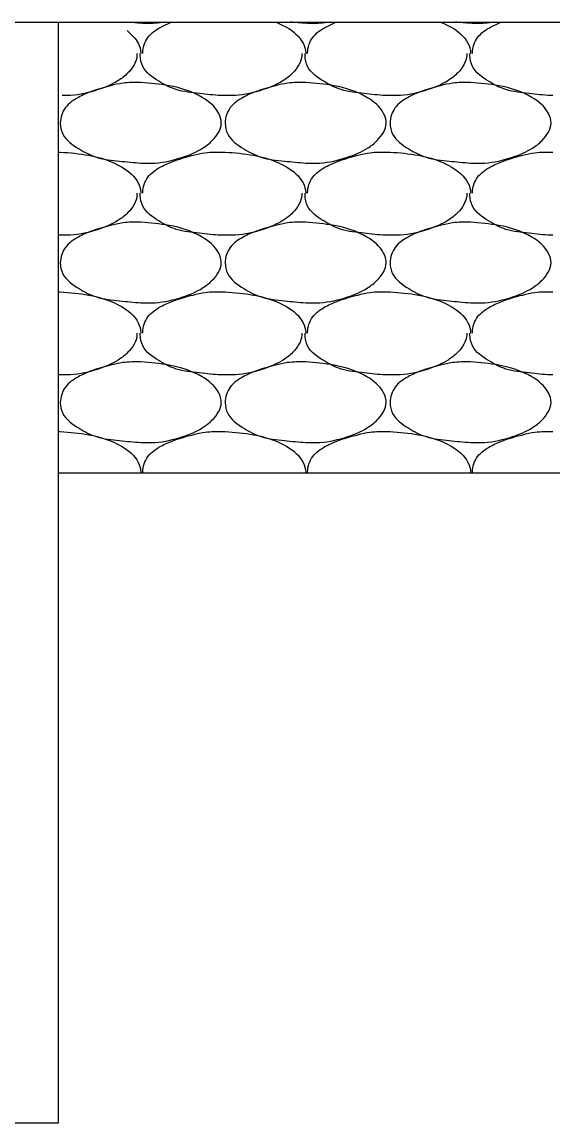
# Model space of a CAD drawing. Extents: x 634177 to 635904, y 289936 to 290970.
# Drawn here: x 635719.631 to 635721.692, y 290571.784 to 290576.059 of the extents above; entities that cross this region are included whole.
import ezdxf

# ---------------------------------------------------------------- set-up
doc = ezdxf.new("R2010")
doc.units = 0
doc.layers.add('Default', color=7, linetype='Continuous')

msp = doc.modelspace()

# ---------------------------------------------------------------- linework, layer by layer
at = {"layer": 'Default'}
for p, q in [((635712.2724, 290576.0588), (635719.7719, 290576.0588)), ((635719.7719, 290571.784), (635719.7719, 290576.0588)), ((635719.7719, 290576.0588), (635753.5198, 290576.0588)), ((635719.7719, 290575.5538), (635719.7794, 290575.5538)), ((635720.4118, 290575.5538), (635720.4193, 290575.5538)), ((635721.0518, 290575.5538), (635721.0593, 290575.5538)), ((635719.7719, 290575.0113), (635719.7794, 290575.0113)), ((635720.4118, 290575.0113), (635720.4193, 290575.0113)), ((635721.0518, 290575.0113), (635721.0593, 290575.0113)), ((635719.7719, 290574.4689), (635719.7794, 290574.4689)), ((635720.4118, 290574.4689), (635720.4193, 290574.4689)), ((635721.0518, 290574.4689), (635721.0593, 290574.4689)), ((635719.7719, 290574.3089), (635749.77, 290574.3089)), ((635712.2724, 290571.784), (635719.7719, 290571.784))]:
    msp.add_line(p, q, dxfattribs=at)
for points in [[(635720.1867, 290576.0588), (635720.1469, 290576.0538), (635720.0919, 290576.0538), (635720.0691, 290576.0555)], [(635720.0994, 290575.9363), (635720.0994, 290575.9388), (635720.1194, 290575.9988), (635720.1694, 290576.0388), (635720.2124, 290576.0588)], [(635720.6141, 290576.0588), (635720.6568, 290576.0388), (635720.7218, 290575.9763), (635720.7318, 290575.9388), (635720.7318, 290575.9363)], [(635720.8267, 290576.0588), (635720.7868, 290576.0538), (635720.7318, 290576.0538), (635720.673, 290576.0588)], [(635720.7393, 290575.9363), (635720.7393, 290575.9388), (635720.7593, 290575.9988), (635720.8093, 290576.0388), (635720.8523, 290576.0588)], [(635721.254, 290576.0588), (635721.2968, 290576.0388), (635721.3618, 290575.9763), (635721.3718, 290575.9388), (635721.3718, 290575.9363)], [(635721.4666, 290576.0588), (635721.4268, 290576.0538), (635721.3718, 290576.0538), (635721.313, 290576.0588)], [(635721.3793, 290575.9363), (635721.3793, 290575.9388), (635721.3993, 290575.9988), (635721.4493, 290576.0388), (635721.4923, 290576.0588)], [(635720.0388, 290576.0252), (635720.0819, 290575.9763), (635720.0919, 290575.9388), (635720.0919, 290575.9363)], [(635720.0769, 290575.9363), (635720.0769, 290575.9288), (635720.0419, 290575.8613), (635720.0044, 290575.8313), (635719.9269, 290575.7963), (635719.8194, 290575.7738), (635719.787, 290575.7733)], [(635720.4118, 290575.7738), (635720.4018, 290575.7738), (635720.3194, 290575.7813), (635720.2294, 290575.7963), (635720.1619, 290575.8288), (635720.0994, 290575.8863), (635720.0894, 290575.9288), (635720.0894, 290575.9363)], [(635720.7168, 290575.9363), (635720.7168, 290575.9288), (635720.6818, 290575.8613), (635720.6443, 290575.8313), (635720.5668, 290575.7963), (635720.4593, 290575.7738), (635720.4118, 290575.7738)], [(635721.0518, 290575.7738), (635721.0418, 290575.7738), (635720.9593, 290575.7813), (635720.8693, 290575.7963), (635720.8018, 290575.8288), (635720.7393, 290575.8863), (635720.7293, 290575.9288), (635720.7293, 290575.9363)], [(635721.3568, 290575.9363), (635721.3568, 290575.9288), (635721.3218, 290575.8613), (635721.2843, 290575.8313), (635721.2068, 290575.7963), (635721.0993, 290575.7738), (635721.0518, 290575.7738)], [(635721.6918, 290575.7738), (635721.6818, 290575.7738), (635721.5993, 290575.7813), (635721.5093, 290575.7963), (635721.4418, 290575.8288), (635721.3793, 290575.8863), (635721.3693, 290575.9288), (635721.3693, 290575.9363)], [(635720.0919, 290575.8238), (635720.2019, 290575.8113), (635720.3294, 290575.7663), (635720.3944, 290575.7038), (635720.4043, 290575.6663), (635720.3694, 290575.5988), (635720.3319, 290575.5688), (635720.2544, 290575.5338), (635720.1469, 290575.5113), (635720.0919, 290575.5113), (635720.0094, 290575.5188), (635719.9194, 290575.5338), (635719.8519, 290575.5663), (635719.7894, 290575.6238), (635719.7794, 290575.6663), (635719.7994, 290575.7263), (635719.8494, 290575.7663), (635719.8994, 290575.7888), (635719.9744, 290575.8113), (635720.0219, 290575.8213), (635720.0919, 290575.8238)], [(635720.7318, 290575.8238), (635720.8418, 290575.8113), (635720.9693, 290575.7663), (635721.0343, 290575.7038), (635721.0443, 290575.6663), (635721.0093, 290575.5988), (635720.9718, 290575.5688), (635720.8943, 290575.5338), (635720.7868, 290575.5113), (635720.7318, 290575.5113), (635720.6493, 290575.5188), (635720.5593, 290575.5338), (635720.4918, 290575.5663), (635720.4293, 290575.6238), (635720.4193, 290575.6663), (635720.4393, 290575.7263), (635720.4893, 290575.7663), (635720.5393, 290575.7888), (635720.6143, 290575.8113), (635720.6618, 290575.8213), (635720.7318, 290575.8238)], [(635721.3718, 290575.8238), (635721.4818, 290575.8113), (635721.6093, 290575.7663), (635721.6743, 290575.7038), (635721.6843, 290575.6663), (635721.6493, 290575.5988), (635721.6118, 290575.5688), (635721.5343, 290575.5338), (635721.4268, 290575.5113), (635721.3718, 290575.5113), (635721.2893, 290575.5188), (635721.1993, 290575.5338), (635721.1318, 290575.5663), (635721.0693, 290575.6238), (635721.0593, 290575.6663), (635721.0793, 290575.7263), (635721.1293, 290575.7663), (635721.1793, 290575.7888), (635721.2543, 290575.8113), (635721.3018, 290575.8213), (635721.3718, 290575.8238)], [(635719.7794, 290575.5538), (635719.8894, 290575.5413), (635720.0169, 290575.4963), (635720.0819, 290575.4338), (635720.0919, 290575.3963), (635720.0919, 290575.3938)], [(635720.0994, 290575.3938), (635720.0994, 290575.3963), (635720.1194, 290575.4563), (635720.1694, 290575.4963), (635720.2194, 290575.5188), (635720.2944, 290575.5413), (635720.3419, 290575.5513), (635720.4118, 290575.5538)], [(635720.4193, 290575.5538), (635720.5293, 290575.5413), (635720.6568, 290575.4963), (635720.7218, 290575.4338), (635720.7318, 290575.3963), (635720.7318, 290575.3938)], [(635720.7393, 290575.3938), (635720.7393, 290575.3963), (635720.7593, 290575.4563), (635720.8093, 290575.4963), (635720.8593, 290575.5188), (635720.9343, 290575.5413), (635720.9818, 290575.5513), (635721.0518, 290575.5538)], [(635721.0593, 290575.5538), (635721.1693, 290575.5413), (635721.2968, 290575.4963), (635721.3618, 290575.4338), (635721.3718, 290575.3963), (635721.3718, 290575.3938)], [(635721.3793, 290575.3938), (635721.3793, 290575.3963), (635721.3993, 290575.4563), (635721.4493, 290575.4963), (635721.4993, 290575.5188), (635721.5743, 290575.5413), (635721.6218, 290575.5513), (635721.6918, 290575.5538)], [(635720.0769, 290575.3938), (635720.0769, 290575.3863), (635720.0419, 290575.3188), (635720.0044, 290575.2888), (635719.9269, 290575.2538), (635719.8194, 290575.2313), (635719.7719, 290575.2313)], [(635720.4118, 290575.2313), (635720.4018, 290575.2313), (635720.3194, 290575.2388), (635720.2294, 290575.2538), (635720.1619, 290575.2863), (635720.0994, 290575.3438), (635720.0894, 290575.3863), (635720.0894, 290575.3938)], [(635720.7168, 290575.3938), (635720.7168, 290575.3863), (635720.6818, 290575.3188), (635720.6443, 290575.2888), (635720.5668, 290575.2538), (635720.4593, 290575.2313), (635720.4118, 290575.2313)], [(635721.0518, 290575.2313), (635721.0418, 290575.2313), (635720.9593, 290575.2388), (635720.8693, 290575.2538), (635720.8018, 290575.2863), (635720.7393, 290575.3438), (635720.7293, 290575.3863), (635720.7293, 290575.3938)], [(635721.3568, 290575.3938), (635721.3568, 290575.3863), (635721.3218, 290575.3188), (635721.2843, 290575.2888), (635721.2068, 290575.2538), (635721.0993, 290575.2313), (635721.0518, 290575.2313)], [(635721.6918, 290575.2313), (635721.6818, 290575.2313), (635721.5993, 290575.2388), (635721.5093, 290575.2538), (635721.4418, 290575.2863), (635721.3793, 290575.3438), (635721.3693, 290575.3863), (635721.3693, 290575.3938)], [(635720.0919, 290575.2813), (635720.2019, 290575.2688), (635720.3294, 290575.2238), (635720.3944, 290575.1613), (635720.4043, 290575.1238), (635720.3694, 290575.0563), (635720.3319, 290575.0263), (635720.2544, 290574.9913), (635720.1469, 290574.9688), (635720.0919, 290574.9688), (635720.0094, 290574.9763), (635719.9194, 290574.9913), (635719.8519, 290575.0238), (635719.7894, 290575.0813), (635719.7794, 290575.1238), (635719.7994, 290575.1838), (635719.8494, 290575.2238), (635719.8994, 290575.2463), (635719.9744, 290575.2688), (635720.0219, 290575.2788), (635720.0919, 290575.2813)], [(635720.7318, 290575.2813), (635720.8418, 290575.2688), (635720.9693, 290575.2238), (635721.0343, 290575.1613), (635721.0443, 290575.1238), (635721.0093, 290575.0563), (635720.9718, 290575.0263), (635720.8943, 290574.9913), (635720.7868, 290574.9688), (635720.7318, 290574.9688), (635720.6493, 290574.9763), (635720.5593, 290574.9913), (635720.4918, 290575.0238), (635720.4293, 290575.0813), (635720.4193, 290575.1238), (635720.4393, 290575.1838), (635720.4893, 290575.2238), (635720.5393, 290575.2463), (635720.6143, 290575.2688), (635720.6618, 290575.2788), (635720.7318, 290575.2813)], [(635721.3718, 290575.2813), (635721.4818, 290575.2688), (635721.6093, 290575.2238), (635721.6743, 290575.1613), (635721.6843, 290575.1238), (635721.6493, 290575.0563), (635721.6118, 290575.0263), (635721.5343, 290574.9913), (635721.4268, 290574.9688), (635721.3718, 290574.9688), (635721.2893, 290574.9763), (635721.1993, 290574.9913), (635721.1318, 290575.0238), (635721.0693, 290575.0813), (635721.0593, 290575.1238), (635721.0793, 290575.1838), (635721.1293, 290575.2238), (635721.1793, 290575.2463), (635721.2543, 290575.2688), (635721.3018, 290575.2788), (635721.3718, 290575.2813)], [(635719.7794, 290575.0113), (635719.8894, 290574.9988), (635720.0169, 290574.9538), (635720.0819, 290574.8913), (635720.0919, 290574.8538), (635720.0919, 290574.8513)], [(635720.0994, 290574.8513), (635720.0994, 290574.8538), (635720.1194, 290574.9138), (635720.1694, 290574.9538), (635720.2194, 290574.9763), (635720.2944, 290574.9988), (635720.3419, 290575.0088), (635720.4118, 290575.0113)], [(635720.4193, 290575.0113), (635720.5293, 290574.9988), (635720.6568, 290574.9538), (635720.7218, 290574.8913), (635720.7318, 290574.8538), (635720.7318, 290574.8513)], [(635720.7393, 290574.8513), (635720.7393, 290574.8538), (635720.7593, 290574.9138), (635720.8093, 290574.9538), (635720.8593, 290574.9763), (635720.9343, 290574.9988), (635720.9818, 290575.0088), (635721.0518, 290575.0113)], [(635721.0593, 290575.0113), (635721.1693, 290574.9988), (635721.2968, 290574.9538), (635721.3618, 290574.8913), (635721.3718, 290574.8538), (635721.3718, 290574.8513)], [(635721.3793, 290574.8513), (635721.3793, 290574.8538), (635721.3993, 290574.9138), (635721.4493, 290574.9538), (635721.4993, 290574.9763), (635721.5743, 290574.9988), (635721.6218, 290575.0088), (635721.6918, 290575.0113)], [(635720.0769, 290574.8513), (635720.0769, 290574.8438), (635720.0419, 290574.7764), (635720.0044, 290574.7464), (635719.9269, 290574.7114), (635719.8194, 290574.6889), (635719.7719, 290574.6889)], [(635720.4118, 290574.6889), (635720.4018, 290574.6889), (635720.3194, 290574.6964), (635720.2294, 290574.7114), (635720.1619, 290574.7439), (635720.0994, 290574.8013), (635720.0894, 290574.8438), (635720.0894, 290574.8513)], [(635720.7168, 290574.8513), (635720.7168, 290574.8438), (635720.6818, 290574.7764), (635720.6443, 290574.7464), (635720.5668, 290574.7114), (635720.4593, 290574.6889), (635720.4118, 290574.6889)], [(635721.0518, 290574.6889), (635721.0418, 290574.6889), (635720.9593, 290574.6964), (635720.8693, 290574.7114), (635720.8018, 290574.7439), (635720.7393, 290574.8013), (635720.7293, 290574.8438), (635720.7293, 290574.8513)], [(635721.3568, 290574.8513), (635721.3568, 290574.8438), (635721.3218, 290574.7764), (635721.2843, 290574.7464), (635721.2068, 290574.7114), (635721.0993, 290574.6889), (635721.0518, 290574.6889)], [(635721.6918, 290574.6889), (635721.6818, 290574.6889), (635721.5993, 290574.6964), (635721.5093, 290574.7114), (635721.4418, 290574.7439), (635721.3793, 290574.8013), (635721.3693, 290574.8438), (635721.3693, 290574.8513)], [(635720.0919, 290574.7389), (635720.2019, 290574.7264), (635720.3294, 290574.6814), (635720.3944, 290574.6189), (635720.4043, 290574.5814), (635720.3694, 290574.5139), (635720.3319, 290574.4839), (635720.2544, 290574.4489), (635720.1469, 290574.4264), (635720.0919, 290574.4264), (635720.0094, 290574.4339), (635719.9194, 290574.4489), (635719.8519, 290574.4814), (635719.7894, 290574.5389), (635719.7794, 290574.5814), (635719.7994, 290574.6414), (635719.8494, 290574.6814), (635719.8994, 290574.7039), (635719.9744, 290574.7264), (635720.0219, 290574.7364), (635720.0919, 290574.7389)], [(635720.7318, 290574.7389), (635720.8418, 290574.7264), (635720.9693, 290574.6814), (635721.0343, 290574.6189), (635721.0443, 290574.5814), (635721.0093, 290574.5139), (635720.9718, 290574.4839), (635720.8943, 290574.4489), (635720.7868, 290574.4264), (635720.7318, 290574.4264), (635720.6493, 290574.4339), (635720.5593, 290574.4489), (635720.4918, 290574.4814), (635720.4293, 290574.5389), (635720.4193, 290574.5814), (635720.4393, 290574.6414), (635720.4893, 290574.6814), (635720.5393, 290574.7039), (635720.6143, 290574.7264), (635720.6618, 290574.7364), (635720.7318, 290574.7389)], [(635721.3718, 290574.7389), (635721.4818, 290574.7264), (635721.6093, 290574.6814), (635721.6743, 290574.6189), (635721.6843, 290574.5814), (635721.6493, 290574.5139), (635721.6118, 290574.4839), (635721.5343, 290574.4489), (635721.4268, 290574.4264), (635721.3718, 290574.4264), (635721.2893, 290574.4339), (635721.1993, 290574.4489), (635721.1318, 290574.4814), (635721.0693, 290574.5389), (635721.0593, 290574.5814), (635721.0793, 290574.6414), (635721.1293, 290574.6814), (635721.1793, 290574.7039), (635721.2543, 290574.7264), (635721.3018, 290574.7364), (635721.3718, 290574.7389)], [(635719.7794, 290574.4689), (635719.8894, 290574.4564), (635720.0169, 290574.4114), (635720.0819, 290574.3489), (635720.0919, 290574.3114), (635720.0919, 290574.3089)], [(635720.0994, 290574.3089), (635720.0994, 290574.3114), (635720.1194, 290574.3714), (635720.1694, 290574.4114), (635720.2194, 290574.4339), (635720.2944, 290574.4564), (635720.3419, 290574.4664), (635720.4118, 290574.4689)], [(635720.4193, 290574.4689), (635720.5293, 290574.4564), (635720.6568, 290574.4114), (635720.7218, 290574.3489), (635720.7318, 290574.3114), (635720.7318, 290574.3089)], [(635720.7393, 290574.3089), (635720.7393, 290574.3114), (635720.7593, 290574.3714), (635720.8093, 290574.4114), (635720.8593, 290574.4339), (635720.9343, 290574.4564), (635720.9818, 290574.4664), (635721.0518, 290574.4689)], [(635721.0593, 290574.4689), (635721.1693, 290574.4564), (635721.2968, 290574.4114), (635721.3618, 290574.3489), (635721.3718, 290574.3114), (635721.3718, 290574.3089)], [(635721.3793, 290574.3089), (635721.3793, 290574.3114), (635721.3993, 290574.3714), (635721.4493, 290574.4114), (635721.4993, 290574.4339), (635721.5743, 290574.4564), (635721.6218, 290574.4664), (635721.6918, 290574.4689)]]:
    msp.add_spline(points, degree=3, dxfattribs=at)

doc.saveas('drawing.dxf')
